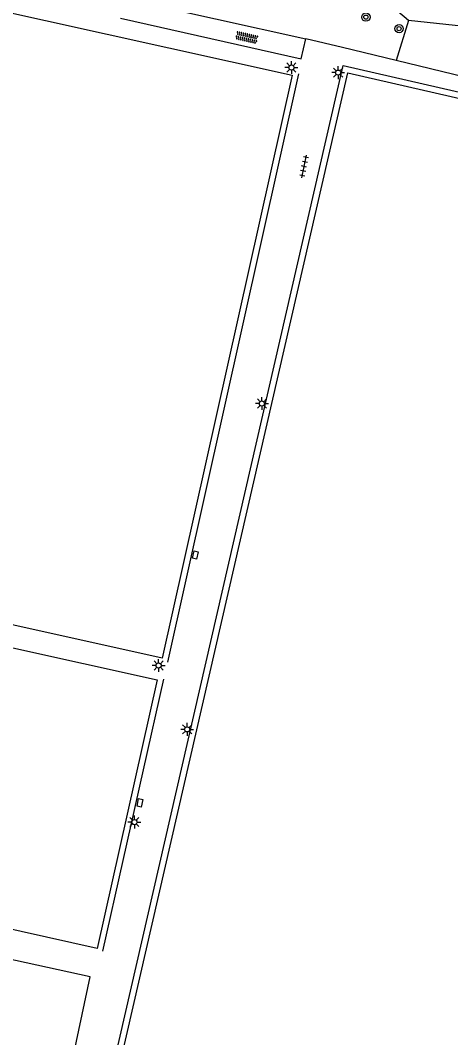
# Model space of a CAD drawing. Extents: x 128999 to 131010, y 395498 to 399007.
# Drawn here: x 129895 to 129936.7, y 396917.8 to 397016.6 of the extents above; entities that cross this region are included whole.
import ezdxf

# ---------------------------------------------------------------- set-up
doc = ezdxf.new("R2010")
doc.units = 0
for name, color, linetype in [('gg-afsc-hekwerk', 7, 'Continuous'), ('gg-knt-verharding', 7, 'Continuous'), ('gt-grn-groengrens', 7, 'Continuous'), ('gt-symb-boom', 7, 'Continuous'), ('gt-symb-kolk center center', 7, 'Continuous'), ('gt-symb-lichtmast', 7, 'Continuous'), ('gt-symb-overige verharding', 7, 'Continuous'), ('gt-symb-tegel verharding', 7, 'Continuous')]:
    doc.layers.add(name, color=color, linetype=linetype)

# ---------------------------------------------------------------- blocks, each defined once
blk = doc.blocks.new('gt0-OVH')
at = {"layer": 'gt-symb-overige verharding'}
for points in [[(-0.972, 0.298), (-0.967, 0.308), (-0.965, 0.319), (-0.966, 0.33), (-0.971, 0.34), (-0.978, 0.348), (-0.988, 0.353), (-0.999, 0.355), (-1.01, 0.354), (-1.02, 0.349), (-1.028, 0.342), (-1.033, 0.332), (-1.035, 0.321), (-1.034, 0.31), (-1.029, 0.3), (-1.022, 0.292), (-1.012, 0.287), (-1.001, 0.285), (-0.99, 0.286), (-0.98, 0.291)], [(-0.872, 0.106), (-0.867, 0.116), (-0.865, 0.126), (-0.866, 0.137), (-0.871, 0.147), (-0.878, 0.156), (-0.888, 0.161), (-0.899, 0.163), (-0.91, 0.162), (-0.92, 0.157), (-0.928, 0.15), (-0.933, 0.14), (-0.935, 0.129), (-0.934, 0.118), (-0.929, 0.108), (-0.922, 0.1), (-0.912, 0.095), (-0.901, 0.092), (-0.89, 0.094), (-0.88, 0.098)], [(-0.772, 0.298), (-0.767, 0.308), (-0.765, 0.319), (-0.766, 0.33), (-0.771, 0.34), (-0.778, 0.348), (-0.788, 0.353), (-0.799, 0.355), (-0.81, 0.354), (-0.82, 0.349), (-0.828, 0.342), (-0.833, 0.332), (-0.835, 0.321), (-0.834, 0.31), (-0.829, 0.3), (-0.822, 0.292), (-0.812, 0.287), (-0.801, 0.285), (-0.79, 0.286), (-0.78, 0.291)], [(-0.672, 0.106), (-0.667, 0.116), (-0.665, 0.126), (-0.666, 0.137), (-0.671, 0.147), (-0.678, 0.156), (-0.688, 0.161), (-0.699, 0.163), (-0.71, 0.162), (-0.72, 0.157), (-0.728, 0.15), (-0.733, 0.14), (-0.735, 0.129), (-0.734, 0.118), (-0.729, 0.108), (-0.722, 0.1), (-0.712, 0.095), (-0.701, 0.092), (-0.69, 0.094), (-0.68, 0.098)], [(-0.572, 0.298), (-0.567, 0.308), (-0.565, 0.319), (-0.566, 0.33), (-0.571, 0.34), (-0.578, 0.348), (-0.588, 0.353), (-0.599, 0.355), (-0.61, 0.354), (-0.62, 0.349), (-0.628, 0.342), (-0.633, 0.332), (-0.635, 0.321), (-0.634, 0.31), (-0.629, 0.3), (-0.622, 0.292), (-0.612, 0.287), (-0.601, 0.285), (-0.59, 0.286), (-0.58, 0.291)], [(-0.472, 0.106), (-0.467, 0.116), (-0.465, 0.126), (-0.466, 0.137), (-0.471, 0.147), (-0.478, 0.156), (-0.488, 0.161), (-0.499, 0.163), (-0.51, 0.162), (-0.52, 0.157), (-0.528, 0.15), (-0.533, 0.14), (-0.535, 0.129), (-0.534, 0.118), (-0.529, 0.108), (-0.522, 0.1), (-0.512, 0.095), (-0.501, 0.092), (-0.49, 0.094), (-0.48, 0.098)], [(-0.372, 0.298), (-0.367, 0.308), (-0.365, 0.319), (-0.366, 0.33), (-0.371, 0.34), (-0.378, 0.348), (-0.388, 0.353), (-0.399, 0.355), (-0.41, 0.354), (-0.42, 0.349), (-0.428, 0.342), (-0.433, 0.332), (-0.435, 0.321), (-0.434, 0.31), (-0.429, 0.3), (-0.422, 0.292), (-0.412, 0.287), (-0.401, 0.285), (-0.39, 0.286), (-0.38, 0.291)], [(-0.272, 0.106), (-0.267, 0.116), (-0.265, 0.126), (-0.266, 0.137), (-0.271, 0.147), (-0.278, 0.156), (-0.288, 0.161), (-0.299, 0.163), (-0.31, 0.162), (-0.32, 0.157), (-0.328, 0.15), (-0.333, 0.14), (-0.335, 0.129), (-0.334, 0.118), (-0.329, 0.108), (-0.322, 0.1), (-0.312, 0.095), (-0.301, 0.092), (-0.29, 0.094), (-0.28, 0.098)], [(-0.172, 0.298), (-0.167, 0.308), (-0.165, 0.319), (-0.166, 0.33), (-0.171, 0.34), (-0.178, 0.348), (-0.188, 0.353), (-0.199, 0.355), (-0.21, 0.354), (-0.22, 0.349), (-0.228, 0.342), (-0.233, 0.332), (-0.235, 0.321), (-0.234, 0.31), (-0.229, 0.3), (-0.222, 0.292), (-0.212, 0.287), (-0.201, 0.285), (-0.19, 0.286), (-0.18, 0.291)], [(-0.072, 0.106), (-0.067, 0.116), (-0.065, 0.126), (-0.066, 0.137), (-0.071, 0.147), (-0.078, 0.156), (-0.088, 0.161), (-0.099, 0.163), (-0.11, 0.162), (-0.12, 0.157), (-0.128, 0.15), (-0.133, 0.14), (-0.135, 0.129), (-0.134, 0.118), (-0.129, 0.108), (-0.122, 0.1), (-0.112, 0.095), (-0.101, 0.092), (-0.09, 0.094), (-0.08, 0.098)], [(0.028, 0.298), (0.033, 0.308), (0.035, 0.319), (0.034, 0.33), (0.029, 0.34), (0.022, 0.348), (0.012, 0.353), (0.001, 0.355), (-0.01, 0.354), (-0.02, 0.349), (-0.028, 0.342), (-0.033, 0.332), (-0.035, 0.321), (-0.034, 0.31), (-0.029, 0.3), (-0.022, 0.292), (-0.012, 0.287), (-0.001, 0.285), (0.01, 0.286), (0.02, 0.291)], [(0.128, 0.106), (0.133, 0.116), (0.135, 0.126), (0.134, 0.137), (0.129, 0.147), (0.122, 0.156), (0.112, 0.161), (0.101, 0.163), (0.09, 0.162), (0.08, 0.157), (0.072, 0.15), (0.067, 0.14), (0.065, 0.129), (0.066, 0.118), (0.071, 0.108), (0.078, 0.1), (0.088, 0.095), (0.099, 0.092), (0.11, 0.094), (0.12, 0.098)], [(0.228, 0.298), (0.233, 0.308), (0.235, 0.319), (0.234, 0.33), (0.229, 0.34), (0.222, 0.348), (0.212, 0.353), (0.201, 0.355), (0.19, 0.354), (0.18, 0.349), (0.172, 0.342), (0.167, 0.332), (0.165, 0.321), (0.166, 0.31), (0.171, 0.3), (0.178, 0.292), (0.188, 0.287), (0.199, 0.285), (0.21, 0.286), (0.22, 0.291)], [(0.328, 0.106), (0.333, 0.116), (0.335, 0.126), (0.334, 0.137), (0.329, 0.147), (0.322, 0.156), (0.312, 0.161), (0.301, 0.163), (0.29, 0.162), (0.28, 0.157), (0.272, 0.15), (0.267, 0.14), (0.265, 0.129), (0.266, 0.118), (0.271, 0.108), (0.278, 0.1), (0.288, 0.095), (0.299, 0.092), (0.31, 0.094), (0.32, 0.098)], [(0.428, 0.298), (0.433, 0.308), (0.435, 0.319), (0.434, 0.33), (0.429, 0.34), (0.422, 0.348), (0.412, 0.353), (0.401, 0.355), (0.39, 0.354), (0.38, 0.349), (0.372, 0.342), (0.367, 0.332), (0.365, 0.321), (0.366, 0.31), (0.371, 0.3), (0.378, 0.292), (0.388, 0.287), (0.399, 0.285), (0.41, 0.286), (0.42, 0.291)], [(0.528, 0.106), (0.533, 0.116), (0.535, 0.126), (0.534, 0.137), (0.529, 0.147), (0.522, 0.156), (0.512, 0.161), (0.501, 0.163), (0.49, 0.162), (0.48, 0.157), (0.472, 0.15), (0.467, 0.14), (0.465, 0.129), (0.466, 0.118), (0.471, 0.108), (0.478, 0.1), (0.488, 0.095), (0.499, 0.092), (0.51, 0.094), (0.52, 0.098)], [(0.628, 0.298), (0.633, 0.308), (0.635, 0.319), (0.634, 0.33), (0.629, 0.34), (0.622, 0.348), (0.612, 0.353), (0.601, 0.355), (0.59, 0.354), (0.58, 0.349), (0.572, 0.342), (0.567, 0.332), (0.565, 0.321), (0.566, 0.31), (0.571, 0.3), (0.578, 0.292), (0.588, 0.287), (0.599, 0.285), (0.61, 0.286), (0.62, 0.291)], [(0.728, 0.106), (0.733, 0.116), (0.735, 0.126), (0.734, 0.137), (0.729, 0.147), (0.722, 0.156), (0.712, 0.161), (0.701, 0.163), (0.69, 0.162), (0.68, 0.157), (0.672, 0.15), (0.667, 0.14), (0.665, 0.129), (0.666, 0.118), (0.671, 0.108), (0.678, 0.1), (0.688, 0.095), (0.699, 0.092), (0.71, 0.094), (0.72, 0.098)], [(0.828, 0.298), (0.833, 0.308), (0.835, 0.319), (0.834, 0.33), (0.829, 0.34), (0.822, 0.348), (0.812, 0.353), (0.801, 0.355), (0.79, 0.354), (0.78, 0.349), (0.772, 0.342), (0.767, 0.332), (0.765, 0.321), (0.766, 0.31), (0.771, 0.3), (0.778, 0.292), (0.788, 0.287), (0.799, 0.285), (0.81, 0.286), (0.82, 0.291)], [(0.928, 0.106), (0.933, 0.116), (0.935, 0.126), (0.934, 0.137), (0.929, 0.147), (0.922, 0.156), (0.912, 0.161), (0.901, 0.163), (0.89, 0.162), (0.88, 0.157), (0.872, 0.15), (0.867, 0.14), (0.865, 0.129), (0.866, 0.118), (0.871, 0.108), (0.878, 0.1), (0.888, 0.095), (0.899, 0.092), (0.91, 0.094), (0.92, 0.098)], [(1.028, 0.298), (1.033, 0.308), (1.035, 0.319), (1.034, 0.33), (1.029, 0.34), (1.022, 0.348), (1.012, 0.353), (1.001, 0.355), (0.99, 0.354), (0.98, 0.349), (0.972, 0.342), (0.967, 0.332), (0.965, 0.321), (0.966, 0.31), (0.971, 0.3), (0.978, 0.292), (0.988, 0.287), (0.999, 0.285), (1.01, 0.286), (1.02, 0.291)], [(-0.972, -0.142), (-0.967, -0.132), (-0.965, -0.121), (-0.966, -0.11), (-0.971, -0.1), (-0.978, -0.092), (-0.988, -0.087), (-0.999, -0.085), (-1.01, -0.086), (-1.02, -0.091), (-1.028, -0.098), (-1.033, -0.108), (-1.035, -0.119), (-1.034, -0.13), (-1.029, -0.14), (-1.022, -0.148), (-1.012, -0.153), (-1.001, -0.155), (-0.99, -0.154), (-0.98, -0.149)], [(-0.872, -0.334), (-0.867, -0.324), (-0.865, -0.314), (-0.866, -0.303), (-0.871, -0.293), (-0.878, -0.284), (-0.888, -0.279), (-0.899, -0.277), (-0.91, -0.278), (-0.92, -0.283), (-0.928, -0.29), (-0.933, -0.3), (-0.935, -0.311), (-0.934, -0.322), (-0.929, -0.332), (-0.922, -0.34), (-0.912, -0.345), (-0.901, -0.348), (-0.89, -0.346), (-0.88, -0.342)], [(-0.772, -0.142), (-0.767, -0.132), (-0.765, -0.121), (-0.766, -0.11), (-0.771, -0.1), (-0.778, -0.092), (-0.788, -0.087), (-0.799, -0.085), (-0.81, -0.086), (-0.82, -0.091), (-0.828, -0.098), (-0.833, -0.108), (-0.835, -0.119), (-0.834, -0.13), (-0.829, -0.14), (-0.822, -0.148), (-0.812, -0.153), (-0.801, -0.155), (-0.79, -0.154), (-0.78, -0.149)], [(-0.672, -0.334), (-0.667, -0.324), (-0.665, -0.314), (-0.666, -0.303), (-0.671, -0.293), (-0.678, -0.284), (-0.688, -0.279), (-0.699, -0.277), (-0.71, -0.278), (-0.72, -0.283), (-0.728, -0.29), (-0.733, -0.3), (-0.735, -0.311), (-0.734, -0.322), (-0.729, -0.332), (-0.722, -0.34), (-0.712, -0.345), (-0.701, -0.348), (-0.69, -0.346), (-0.68, -0.342)], [(-0.572, -0.142), (-0.567, -0.132), (-0.565, -0.121), (-0.566, -0.11), (-0.571, -0.1), (-0.578, -0.092), (-0.588, -0.087), (-0.599, -0.085), (-0.61, -0.086), (-0.62, -0.091), (-0.628, -0.098), (-0.633, -0.108), (-0.635, -0.119), (-0.634, -0.13), (-0.629, -0.14), (-0.622, -0.148), (-0.612, -0.153), (-0.601, -0.155), (-0.59, -0.154), (-0.58, -0.149)], [(-0.472, -0.334), (-0.467, -0.324), (-0.465, -0.314), (-0.466, -0.303), (-0.471, -0.293), (-0.478, -0.284), (-0.488, -0.279), (-0.499, -0.277), (-0.51, -0.278), (-0.52, -0.283), (-0.528, -0.29), (-0.533, -0.3), (-0.535, -0.311), (-0.534, -0.322), (-0.529, -0.332), (-0.522, -0.34), (-0.512, -0.345), (-0.501, -0.348), (-0.49, -0.346), (-0.48, -0.342)], [(-0.372, -0.142), (-0.367, -0.132), (-0.365, -0.121), (-0.366, -0.11), (-0.371, -0.1), (-0.378, -0.092), (-0.388, -0.087), (-0.399, -0.085), (-0.41, -0.086), (-0.42, -0.091), (-0.428, -0.098), (-0.433, -0.108), (-0.435, -0.119), (-0.434, -0.13), (-0.429, -0.14), (-0.422, -0.148), (-0.412, -0.153), (-0.401, -0.155), (-0.39, -0.154), (-0.38, -0.149)], [(-0.272, -0.334), (-0.267, -0.324), (-0.265, -0.314), (-0.266, -0.303), (-0.271, -0.293), (-0.278, -0.284), (-0.288, -0.279), (-0.299, -0.277), (-0.31, -0.278), (-0.32, -0.283), (-0.328, -0.29), (-0.333, -0.3), (-0.335, -0.311), (-0.334, -0.322), (-0.329, -0.332), (-0.322, -0.34), (-0.312, -0.345), (-0.301, -0.348), (-0.29, -0.346), (-0.28, -0.342)], [(-0.172, -0.142), (-0.167, -0.132), (-0.165, -0.121), (-0.166, -0.11), (-0.171, -0.1), (-0.178, -0.092), (-0.188, -0.087), (-0.199, -0.085), (-0.21, -0.086), (-0.22, -0.091), (-0.228, -0.098), (-0.233, -0.108), (-0.235, -0.119), (-0.234, -0.13), (-0.229, -0.14), (-0.222, -0.148), (-0.212, -0.153), (-0.201, -0.155), (-0.19, -0.154), (-0.18, -0.149)], [(-0.072, -0.334), (-0.067, -0.324), (-0.065, -0.314), (-0.066, -0.303), (-0.071, -0.293), (-0.078, -0.284), (-0.088, -0.279), (-0.099, -0.277), (-0.11, -0.278), (-0.12, -0.283), (-0.128, -0.29), (-0.133, -0.3), (-0.135, -0.311), (-0.134, -0.322), (-0.129, -0.332), (-0.122, -0.34), (-0.112, -0.345), (-0.101, -0.348), (-0.09, -0.346), (-0.08, -0.342)], [(0.028, -0.142), (0.033, -0.132), (0.035, -0.121), (0.034, -0.11), (0.029, -0.1), (0.022, -0.092), (0.012, -0.087), (0.001, -0.085), (-0.01, -0.086), (-0.02, -0.091), (-0.028, -0.098), (-0.033, -0.108), (-0.035, -0.119), (-0.034, -0.13), (-0.029, -0.14), (-0.022, -0.148), (-0.012, -0.153), (-0.001, -0.155), (0.01, -0.154), (0.02, -0.149)], [(0.128, -0.334), (0.133, -0.324), (0.135, -0.314), (0.134, -0.303), (0.129, -0.293), (0.122, -0.284), (0.112, -0.279), (0.101, -0.277), (0.09, -0.278), (0.08, -0.283), (0.072, -0.29), (0.067, -0.3), (0.065, -0.311), (0.066, -0.322), (0.071, -0.332), (0.078, -0.34), (0.088, -0.345), (0.099, -0.348), (0.11, -0.346), (0.12, -0.342)], [(0.228, -0.142), (0.233, -0.132), (0.235, -0.121), (0.234, -0.11), (0.229, -0.1), (0.222, -0.092), (0.212, -0.087), (0.201, -0.085), (0.19, -0.086), (0.18, -0.091), (0.172, -0.098), (0.167, -0.108), (0.165, -0.119), (0.166, -0.13), (0.171, -0.14), (0.178, -0.148), (0.188, -0.153), (0.199, -0.155), (0.21, -0.154), (0.22, -0.149)], [(0.328, -0.334), (0.333, -0.324), (0.335, -0.314), (0.334, -0.303), (0.329, -0.293), (0.322, -0.284), (0.312, -0.279), (0.301, -0.277), (0.29, -0.278), (0.28, -0.283), (0.272, -0.29), (0.267, -0.3), (0.265, -0.311), (0.266, -0.322), (0.271, -0.332), (0.278, -0.34), (0.288, -0.345), (0.299, -0.348), (0.31, -0.346), (0.32, -0.342)], [(0.428, -0.142), (0.433, -0.132), (0.435, -0.121), (0.434, -0.11), (0.429, -0.1), (0.422, -0.092), (0.412, -0.087), (0.401, -0.085), (0.39, -0.086), (0.38, -0.091), (0.372, -0.098), (0.367, -0.108), (0.365, -0.119), (0.366, -0.13), (0.371, -0.14), (0.378, -0.148), (0.388, -0.153), (0.399, -0.155), (0.41, -0.154), (0.42, -0.149)], [(0.528, -0.334), (0.533, -0.324), (0.535, -0.314), (0.534, -0.303), (0.529, -0.293), (0.522, -0.284), (0.512, -0.279), (0.501, -0.277), (0.49, -0.278), (0.48, -0.283), (0.472, -0.29), (0.467, -0.3), (0.465, -0.311), (0.466, -0.322), (0.471, -0.332), (0.478, -0.34), (0.488, -0.345), (0.499, -0.348), (0.51, -0.346), (0.52, -0.342)], [(0.628, -0.142), (0.633, -0.132), (0.635, -0.121), (0.634, -0.11), (0.629, -0.1), (0.622, -0.092), (0.612, -0.087), (0.601, -0.085), (0.59, -0.086), (0.58, -0.091), (0.572, -0.098), (0.567, -0.108), (0.565, -0.119), (0.566, -0.13), (0.571, -0.14), (0.578, -0.148), (0.588, -0.153), (0.599, -0.155), (0.61, -0.154), (0.62, -0.149)], [(0.728, -0.334), (0.733, -0.324), (0.735, -0.314), (0.734, -0.303), (0.729, -0.293), (0.722, -0.284), (0.712, -0.279), (0.701, -0.277), (0.69, -0.278), (0.68, -0.283), (0.672, -0.29), (0.667, -0.3), (0.665, -0.311), (0.666, -0.322), (0.671, -0.332), (0.678, -0.34), (0.688, -0.345), (0.699, -0.348), (0.71, -0.346), (0.72, -0.342)], [(0.828, -0.142), (0.833, -0.132), (0.835, -0.121), (0.834, -0.11), (0.829, -0.1), (0.822, -0.092), (0.812, -0.087), (0.801, -0.085), (0.79, -0.086), (0.78, -0.091), (0.772, -0.098), (0.767, -0.108), (0.765, -0.119), (0.766, -0.13), (0.771, -0.14), (0.778, -0.148), (0.788, -0.153), (0.799, -0.155), (0.81, -0.154), (0.82, -0.149)], [(0.928, -0.334), (0.933, -0.324), (0.935, -0.314), (0.934, -0.303), (0.929, -0.293), (0.922, -0.284), (0.912, -0.279), (0.901, -0.277), (0.89, -0.278), (0.88, -0.283), (0.872, -0.29), (0.867, -0.3), (0.865, -0.311), (0.866, -0.322), (0.871, -0.332), (0.878, -0.34), (0.888, -0.345), (0.899, -0.348), (0.91, -0.346), (0.92, -0.342)], [(1.028, -0.142), (1.033, -0.132), (1.035, -0.121), (1.034, -0.11), (1.029, -0.1), (1.022, -0.092), (1.012, -0.087), (1.001, -0.085), (0.99, -0.086), (0.98, -0.091), (0.972, -0.098), (0.967, -0.108), (0.965, -0.119), (0.966, -0.13), (0.971, -0.14), (0.978, -0.148), (0.988, -0.153), (0.999, -0.155), (1.01, -0.154), (1.02, -0.149)]]:
    blk.add_lwpolyline(points, close=True, dxfattribs=at)
blk = doc.blocks.new('gt0-LMAST')
at = {"layer": 'gt-symb-lichtmast'}
for p, q in [((-0.182, 0.173), (-0.447, 0.438)), ((-0.005, 0.246), (-0.005, 0.621)), ((0.172, 0.173), (0.437, 0.438)), ((-0.255, -0.004), (-0.63, -0.004)), ((-0.182, -0.181), (-0.447, -0.446)), ((-0.005, -0.254), (-0.005, -0.629)), ((0.437, -0.446), (0.172, -0.181)), ((0.245, -0.004), (0.62, -0.004))]:
    blk.add_line(p, q, dxfattribs=at)
blk.add_circle((-0.005, -0.004), 0.25, dxfattribs=at)
blk = doc.blocks.new('gt0-BOOM')
at = {"layer": 'gt-symb-boom'}
for radius in [0.4, 0.2]:
    blk.add_circle((0, 0), radius, dxfattribs=at)
blk = doc.blocks.new('gt0-TEG1')
at = {"layer": 'gt-symb-tegel verharding'}
for p, q in [((-1.125, 0), (1.125, 0)), ((-0.9, -0.25), (-0.9, 0.25)), ((-0.45, -0.25), (-0.45, 0.25)), ((0, -0.25), (0, 0.25)), ((0.45, -0.25), (0.45, 0.25)), ((0.9, -0.25), (0.9, 0.25))]:
    blk.add_line(p, q, dxfattribs=at)
blk = doc.blocks.new('gt0-KOLKCC')
at = {"layer": 'gt-symb-kolk center center'}
blk.add_lwpolyline([(-0.375, 0.2), (0.375, 0.2), (0.375, -0.2), (-0.375, -0.2)], close=True, dxfattribs=at)

msp = doc.modelspace()

# ---------------------------------------------------------------- linework, layer by layer
at = {"layer": 'gg-afsc-hekwerk'}
for p, q in [((129940.479, 397015.747), (129932.631, 397016.574)), ((129909.257, 396954.283), (129921.983, 397011.417)), ((129902.954, 396926.226), (129908.89, 396952.623))]:
    msp.add_line(p, q, dxfattribs=at)
for points in [[(129932.631, 397016.574), (129921.142, 397026.294), (129910.941, 397032.22)], [(129904.463, 396915.023), (129904.005, 396915.128), (129926.284, 397012.218), (129944.925, 397007.94)], [(129961.993, 396900.617), (129899.854, 396914.875), (129901.747, 396923.712), (129893.455, 396925.541), (129893.839, 396927.479)]]:
    msp.add_lwpolyline(points, dxfattribs=at)
at = {"layer": 'gg-knt-verharding'}
for p, q in [((129905.122, 397018.721), (129922.648, 397014.795)), ((129926.222, 397013.974), (129922.648, 397014.795)), ((129931.423, 397012.71), (129926.222, 397013.974))]:
    msp.add_line(p, q, dxfattribs=at)
for points in [[(129825.292, 397032.599), (129921.339, 397011.274), (129908.716, 396954.661), (129812.676, 396976.028), (129825.292, 397032.599)], [(129904.69, 397016.811), (129922.221, 397012.872), (129922.648, 397014.795)], [(129987.48, 396998.477), (129987.684, 396999.327), (129965.945, 397004.318), (129931.423, 397012.71)], [(129926.728, 397011.514), (129983.359, 396998.532), (129961.197, 396902.575), (129904.705, 396915.605), (129926.728, 397011.514)], [(129908.235, 396952.553), (129902.417, 396926.46), (129845.853, 396939.13), (129851.614, 396965.116), (129908.235, 396952.553)]]:
    msp.add_lwpolyline(points, dxfattribs=at)
at = {"layer": 'gt-grn-groengrens'}
msp.add_line((129932.631, 397016.574), (129931.423, 397012.71), dxfattribs=at)

# ---------------------------------------------------------------- block references
at = {"layer": 'gt-symb-boom'}
for p in [(129928.486, 397016.92), (129931.707, 397015.802)]:
    msp.add_blockref('gt0-BOOM', p, dxfattribs=at)
at = {"layer": 'gt-symb-kolk center center'}
for p, rotation in [((129911.94, 396964.689), -103.70288996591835), ((129906.56, 396940.618), 78.70129978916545)]:
    msp.add_blockref('gt0-KOLKCC', p, dxfattribs=dict(at, rotation=rotation))
at = {"layer": 'gt-symb-lichtmast'}
for p in [(129921.268, 397012.026), (129925.797, 397011.537), (129918.406, 396979.396), (129908.384, 396953.958), (129911.154, 396947.752), (129906.034, 396938.751)]:
    msp.add_blockref('gt0-LMAST', p, dxfattribs=at)
at = {"layer": 'gt-symb-overige verharding', "rotation": -12.827123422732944}
msp.add_blockref('gt0-OVH', (129916.921, 397014.935), dxfattribs=at)
at = {"layer": 'gt-symb-tegel verharding', "rotation": 78.04935273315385}
msp.add_blockref('gt0-TEG1', (129922.493, 397002.412), dxfattribs=at)

doc.saveas('drawing.dxf')
